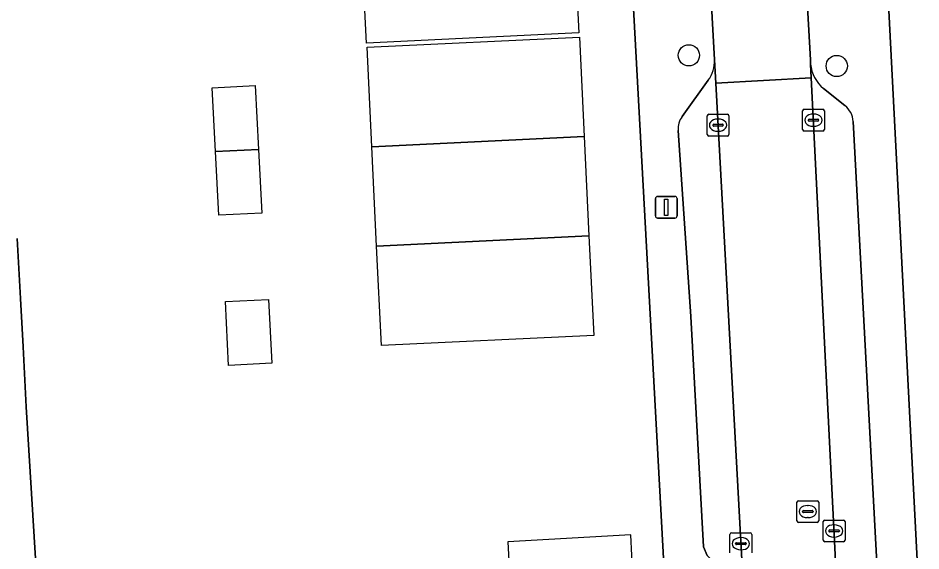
# Model space of a CAD drawing. Extents: x 158086 to 159499, y 382904 to 383981.
# Drawn here: x 158859.57 to 158901.06, y 383404.74 to 383429.23 of the extents above; entities that cross this region are included whole.
import ezdxf

# ---------------------------------------------------------------- set-up
doc = ezdxf.new("R2010")
doc.units = 0
for name, color, linetype in [('IMGEO_Boom', 7, 'Continuous'), ('IMGEO_Erf', 7, 'Continuous'), ('IMGEO_Kolk', 7, 'Continuous'), ('IMGEO_Lichtmast', 7, 'Continuous'), ('IMGEO_Pand_overbouw', 7, 'Continuous'), ('IMGEO_Pand_vergunning_verleend', 7, 'Continuous'), ('IMGEO_Parkeervlak_open', 7, 'Continuous'), ('IMGEO_Rijbaan_lokaal_open', 7, 'Continuous'), ('IMGEO_Rioolput', 7, 'Continuous'), ('IMGEO_Voetpad_open', 7, 'Continuous')]:
    doc.layers.add(name, color=color, linetype=linetype)

msp = doc.modelspace()

# ---------------------------------------------------------------- linework, layer by layer
at = {"layer": 'IMGEO_Boom'}
for centre in [(158890.391, 383427.52), (158897.189, 383427.03)]:
    msp.add_circle(centre, 0.489, dxfattribs=at)
at = {"layer": 'IMGEO_Erf'}
for points in [[(158889.313, 383402.728), (158888.966, 383409.167), (158886.228, 383459.447), (158886.122, 383461.402), (158884.02, 383500), (158883.907, 383502.126), (158883.815, 383503.876), (158883.807, 383504.022), (158883.706, 383505.925), (158882.148, 383535.285), (158882.058, 383536.986), (158881.95, 383539.012), (158879.885, 383577.94), (158879.799, 383579.552), (158879.684, 383581.716), (158878.256, 383608.628), (158852.301, 383607.25)], [(158891.977, 383574.95), (158893.141, 383553.024), (158893.243, 383551.098), (158895.929, 383500.485), (158895.951, 383500.075), (158895.955, 383500), (158895.992, 383499.286), (158896.02, 383498.745), (158898.118, 383457.958), (158898.201, 383456.346), (158900.97, 383402.538)], [(158859.528, 383419.106), (158859.678, 383416.338), (158859.796, 383414.126), (158859.946, 383411.358), (158860.921, 383395.428)]]:
    msp.add_lwpolyline(points, dxfattribs=at)
at = {"layer": 'IMGEO_Kolk'}
for p, q in [((158891.233, 383423.883), (158891.233, 383424.735)), ((158891.308, 383424.809), (158892.16, 383424.809)), ((158892.234, 383424.735), (158892.234, 383423.883)), ((158895.617, 383424.114), (158895.617, 383424.966)), ((158895.692, 383425.04), (158896.544, 383425.04)), ((158896.105, 383424.82), (158896.13, 383424.82)), ((158896.618, 383424.966), (158896.618, 383424.114)), ((158891.492, 383424.303), (158891.492, 383424.315)), ((158891.93, 383424.266), (158891.532, 383424.266)), ((158891.535, 383424.352), (158891.933, 383424.352)), ((158891.721, 383424.589), (158891.746, 383424.589)), ((158891.976, 383424.315), (158891.976, 383424.303)), ((158895.876, 383424.534), (158895.876, 383424.546)), ((158896.314, 383424.497), (158895.916, 383424.497)), ((158895.919, 383424.583), (158896.317, 383424.583)), ((158896.128, 383424.26), (158896.103, 383424.26)), ((158896.36, 383424.546), (158896.36, 383424.534)), ((158891.744, 383424.029), (158891.719, 383424.029)), ((158896.544, 383424.04), (158895.692, 383424.04)), ((158892.16, 383423.809), (158891.308, 383423.809)), ((158896.567, 383405.235), (158896.567, 383406.087)), ((158896.642, 383406.161), (158897.494, 383406.161)), ((158897.568, 383406.087), (158897.568, 383405.235)), ((158896.826, 383405.655), (158896.826, 383405.667)), ((158897.264, 383405.618), (158896.866, 383405.618)), ((158896.869, 383405.704), (158897.267, 383405.704)), ((158897.055, 383405.941), (158897.08, 383405.941)), ((158897.31, 383405.667), (158897.31, 383405.655)), ((158892.281, 383404.647), (158892.281, 383405.499)), ((158892.356, 383405.573), (158893.208, 383405.573)), ((158892.769, 383405.353), (158892.794, 383405.353)), ((158893.282, 383405.499), (158893.282, 383404.647)), ((158897.078, 383405.381), (158897.053, 383405.381)), ((158892.54, 383405.067), (158892.54, 383405.079)), ((158892.978, 383405.03), (158892.58, 383405.03)), ((158892.583, 383405.116), (158892.981, 383405.116)), ((158892.792, 383404.793), (158892.767, 383404.793)), ((158893.024, 383405.079), (158893.024, 383405.067)), ((158897.494, 383405.161), (158896.642, 383405.161))]:
    msp.add_line(p, q, dxfattribs=at)
for points in [[(158891.233, 383423.883), (158891.233, 383424.735)], [(158891.308, 383424.809), (158892.16, 383424.809)], [(158892.234, 383424.735), (158892.234, 383423.883)], [(158895.617, 383424.114), (158895.617, 383424.966)], [(158895.692, 383425.04), (158896.544, 383425.04)], [(158896.618, 383424.966), (158896.618, 383424.114)], [(158896.544, 383424.04), (158895.692, 383424.04)], [(158892.16, 383423.809), (158891.308, 383423.809)], [(158896.567, 383405.235), (158896.567, 383406.087)], [(158896.642, 383406.161), (158897.494, 383406.161)], [(158897.568, 383406.087), (158897.568, 383405.235)], [(158892.281, 383404.647), (158892.281, 383405.499)], [(158892.356, 383405.573), (158893.208, 383405.573)], [(158893.282, 383405.499), (158893.282, 383404.647)], [(158897.494, 383405.161), (158896.642, 383405.161)]]:
    msp.add_lwpolyline(points, dxfattribs=at)
for centre, radius, start, end in [((158891.31, 383424.733), 0.0765, 91.552, 178.448), ((158891.31, 383424.733), 0.0765, 91.552, 178.448), ((158892.158, 383424.733), 0.0765, 1.552, 88.448), ((158892.158, 383424.733), 0.0765, 1.552, 88.448), ((158895.694, 383424.964), 0.0765, 91.552, 178.448), ((158895.694, 383424.964), 0.0765, 91.552, 178.448), ((158896.542, 383424.964), 0.0765, 1.552, 88.448), ((158896.542, 383424.964), 0.0765, 1.552, 88.448), ((158891.532, 383424.312), 0.0403, 85.8775, 175.7526), ((158891.529, 383424.302), 0.0366, 178.938, 274.7102), ((158891.933, 383424.309), 0.043, 264.8664, 352.4533), ((158891.937, 383424.314), 0.0386, 1.7309, 96.639), ((158895.916, 383424.543), 0.0403, 85.8775, 175.7526), ((158895.913, 383424.533), 0.0366, 178.938, 274.7102), ((158896.317, 383424.54), 0.043, 264.8664, 352.4533), ((158896.321, 383424.545), 0.0386, 1.7309, 96.639), ((158891.31, 383423.885), 0.0765, 181.552, 268.448), ((158891.31, 383423.885), 0.0765, 181.552, 268.448), ((158892.158, 383423.885), 0.0765, 271.552, 358.448), ((158892.158, 383423.885), 0.0765, 271.552, 358.448), ((158895.694, 383424.116), 0.0765, 181.552, 268.448), ((158895.694, 383424.116), 0.0765, 181.552, 268.448), ((158896.542, 383424.116), 0.0765, 271.552, 358.448), ((158896.542, 383424.116), 0.0765, 271.552, 358.448), ((158896.644, 383406.085), 0.0765, 91.552, 178.448), ((158896.644, 383406.085), 0.0765, 91.552, 178.448), ((158897.492, 383406.085), 0.0765, 1.552, 88.448), ((158897.492, 383406.085), 0.0765, 1.552, 88.448), ((158896.866, 383405.664), 0.0403, 85.8775, 175.7526), ((158896.863, 383405.654), 0.0366, 178.938, 274.7102), ((158897.267, 383405.661), 0.043, 264.8664, 352.4533), ((158897.271, 383405.666), 0.0386, 1.7309, 96.639), ((158892.358, 383405.497), 0.0765, 91.552, 178.448), ((158892.358, 383405.497), 0.0765, 91.552, 178.448), ((158893.206, 383405.497), 0.0765, 1.552, 88.448), ((158893.206, 383405.497), 0.0765, 1.552, 88.448), ((158896.644, 383405.237), 0.0765, 181.552, 268.448), ((158896.644, 383405.237), 0.0765, 181.552, 268.448), ((158897.492, 383405.237), 0.0765, 271.552, 358.448), ((158897.492, 383405.237), 0.0765, 271.552, 358.448), ((158892.58, 383405.076), 0.0403, 85.8775, 175.7526), ((158892.577, 383405.066), 0.0366, 178.938, 274.7102), ((158892.981, 383405.073), 0.043, 264.8664, 352.4533), ((158892.985, 383405.078), 0.0386, 1.7309, 96.639)]:
    msp.add_arc(centre, radius, start, end, dxfattribs=at)
for centre, major_axis, ratio, start_param, end_param in [((158896.104, 383424.54), (-0.387, 0.002), 0.722429, 4.712389, 7.853982), ((158896.129, 383424.54), (-0.39, 0.002), 0.717154, 1.570796, 4.712389), ((158891.72, 383424.309), (-0.387, 0.002), 0.722429, 4.712389, 7.853982), ((158891.745, 383424.309), (-0.39, 0.002), 0.717154, 1.570796, 4.712389), ((158897.054, 383405.661), (-0.387, 0.002), 0.722429, 4.712389, 7.853982), ((158897.079, 383405.661), (-0.39, 0.002), 0.717154, 1.570796, 4.712389), ((158892.768, 383405.073), (-0.387, 0.002), 0.722429, 4.712389, 7.853982), ((158892.793, 383405.073), (-0.39, 0.002), 0.717154, 1.570796, 4.712389)]:
    msp.add_ellipse(centre, major_axis=major_axis, ratio=ratio, start_param=start_param, end_param=end_param, dxfattribs=at)
at = {"layer": 'IMGEO_Lichtmast'}
for p, q in [((158888.858, 383420.137), (158888.858, 383420.937)), ((158888.858, 383420.937), (158888.858, 383420.137)), ((158888.958, 383421.037), (158889.748, 383421.037)), ((158889.748, 383421.037), (158888.958, 383421.037)), ((158889.848, 383420.937), (158889.848, 383420.137)), ((158889.848, 383420.137), (158889.848, 383420.937)), ((158889.748, 383420.037), (158888.958, 383420.037)), ((158888.958, 383420.037), (158889.748, 383420.037))]:
    msp.add_line(p, q, dxfattribs=at)
msp.add_lwpolyline([(158889.278, 383420.912), (158889.428, 383420.912), (158889.428, 383420.162), (158889.278, 383420.162), (158889.278, 383420.912)], dxfattribs=at)
for centre, start, end in [((158888.958, 383420.937), 90, 180), ((158888.958, 383420.937), 90, 180), ((158889.748, 383420.937), 0, 90), ((158889.748, 383420.937), 360, 90), ((158888.958, 383420.137), 180, 270), ((158888.958, 383420.137), 180, 270), ((158889.748, 383420.137), 270, 0), ((158889.748, 383420.137), 270, 0)]:
    msp.add_arc(centre, 0.1, start, end, dxfattribs=at)
at = {"layer": 'IMGEO_Pand_overbouw'}
msp.add_lwpolyline([(158888.148, 383396.98), (158887.866, 383402.627), (158887.724, 383405.488), (158882.071, 383405.154), (158882.42, 383398.523), (158882.537, 383396.66)], close=True, dxfattribs=at)
at = {"layer": 'IMGEO_Pand_vergunning_verleend'}
for points in [[(158875.354, 383432.65), (158885.112, 383433.117), (158885.33, 383428.548), (158875.572, 383428.081)], [(158875.606, 383427.889), (158885.364, 383428.356), (158885.583, 383423.786), (158875.825, 383423.319)], [(158868.488, 383426.024), (158870.468, 383426.125), (158870.616, 383423.197), (158868.637, 383423.097)], [(158875.825, 383423.319), (158885.583, 383423.786), (158885.801, 383419.217), (158876.043, 383418.75)], [(158868.637, 383423.097), (158870.616, 383423.197), (158870.765, 383420.27), (158868.786, 383420.169)], [(158876.043, 383418.75), (158885.801, 383419.217), (158886.02, 383414.648), (158876.262, 383414.181)], [(158869.092, 383416.198), (158871.072, 383416.298), (158871.221, 383413.371), (158869.241, 383413.27)]]:
    msp.add_lwpolyline(points, close=True, dxfattribs=at)
at = {"layer": 'IMGEO_Parkeervlak_open'}
for points in [[(158891.628, 383426.244), (158891.571, 383427.312)], [(158895.987, 383427.119), (158896.019, 383426.484), (158897.244, 383402.134), (158898.446, 383380.066)], [(158891.279, 383426.373), (158890.082, 383424.71)], [(158894.699, 383369.809), (158894.456, 383373.735), (158894.26, 383378.492), (158893.604, 383390.635), (158893.053, 383400.112), (158891.628, 383426.244)], [(158897.563, 383425.209), (158896.575, 383425.989)], [(158900.162, 383383.031), (158897.941, 383424.478)], [(158889.895, 383424.071), (158890.489, 383415.514), (158891.06, 383404.924), (158891.232, 383404.53), (158892.354, 383403.472)]]:
    msp.add_lwpolyline(points, dxfattribs=at)
for centre, radius, start, end in [((158890.03, 383427.276), 1.542, 324.1282, 1.3236), ((158897.636, 383427.259), 1.655, 184.8546, 230.1262), ((158896.944, 383424.426), 0.998, 2.9935, 51.6934), ((158890.9, 383424.124), 1.006, 144.3698, 183.0066)]:
    msp.add_arc(centre, radius, start, end, dxfattribs=at)
at = {"layer": 'IMGEO_Rijbaan_lokaal_open'}
for points in [[(158891.232, 383433.513), (158891.251, 383433.166), (158891.571, 383427.312), (158891.628, 383426.244), (158896.019, 383426.484), (158895.987, 383427.119), (158895.978, 383427.307), (158895.632, 383433.547), (158895.621, 383433.753)], [(158894.456, 383373.735), (158894.699, 383369.809), (158894.706, 383369.689), (158894.713, 383369.482), (158894.744, 383368.957), (158899.011, 383369.142), (158899.005, 383369.252), (158898.835, 383372.537), (158898.642, 383376.28), (158898.446, 383380.066), (158897.244, 383402.134), (158896.019, 383426.484), (158891.628, 383426.244), (158893.053, 383400.112), (158893.604, 383390.635), (158894.26, 383378.492)]]:
    msp.add_lwpolyline(points, close=True, dxfattribs=at)
at = {"layer": 'IMGEO_Rioolput'}
for p, q in [((158895.357, 383406.125), (158895.357, 383406.977)), ((158895.432, 383407.051), (158896.284, 383407.051)), ((158895.845, 383406.831), (158895.87, 383406.831)), ((158896.358, 383406.977), (158896.358, 383406.125)), ((158895.616, 383406.545), (158895.616, 383406.557)), ((158896.054, 383406.508), (158895.656, 383406.508)), ((158895.659, 383406.594), (158896.057, 383406.594)), ((158896.1, 383406.557), (158896.1, 383406.545)), ((158896.284, 383406.051), (158895.432, 383406.051)), ((158895.868, 383406.271), (158895.843, 383406.271))]:
    msp.add_line(p, q, dxfattribs=at)
for points in [[(158895.357, 383406.125), (158895.357, 383406.977)], [(158895.432, 383407.051), (158896.284, 383407.051)], [(158896.358, 383406.977), (158896.358, 383406.125)], [(158896.284, 383406.051), (158895.432, 383406.051)]]:
    msp.add_lwpolyline(points, dxfattribs=at)
for centre, radius, start, end in [((158895.434, 383406.975), 0.0765, 91.552, 178.448), ((158895.434, 383406.975), 0.0765, 91.552, 178.448), ((158896.282, 383406.975), 0.0765, 1.552, 88.448), ((158896.282, 383406.975), 0.0765, 1.552, 88.448), ((158895.656, 383406.554), 0.0403, 85.8775, 175.7526), ((158895.653, 383406.544), 0.0366, 178.938, 274.7102), ((158896.057, 383406.551), 0.043, 264.8664, 352.4533), ((158896.061, 383406.556), 0.0386, 1.7309, 96.639), ((158895.434, 383406.127), 0.0765, 181.552, 268.448), ((158895.434, 383406.127), 0.0765, 181.552, 268.448), ((158896.282, 383406.127), 0.0765, 271.552, 358.448), ((158896.282, 383406.127), 0.0765, 271.552, 358.448)]:
    msp.add_arc(centre, radius, start, end, dxfattribs=at)
for centre, major_axis, ratio, start_param, end_param in [((158895.844, 383406.551), (-0.387, 0.002), 0.722429, 4.712389, 7.853982), ((158895.869, 383406.551), (-0.39, 0.002), 0.717154, 1.570796, 4.712389)]:
    msp.add_ellipse(centre, major_axis=major_axis, ratio=ratio, start_param=start_param, end_param=end_param, dxfattribs=at)
at = {"layer": 'IMGEO_Voetpad_open'}
for points in [[(158901.056, 383400.874), (158900.97, 383402.538), (158898.201, 383456.346), (158898.118, 383457.958), (158896.02, 383498.745), (158895.992, 383499.286), (158895.955, 383500), (158895.951, 383500.075), (158895.929, 383500.485), (158893.243, 383551.098), (158893.141, 383553.024), (158891.977, 383574.95), (158891.907, 383576.278), (158889.705, 383617.76), (158889.594, 383619.86), (158888.293, 383644.38), (158885.014, 383644.62)], [(158877.922, 383642.744), (158874.52, 383640.834), (158876.622, 383639.431), (158878.123, 383611.135), (158878.256, 383608.628), (158879.684, 383581.716), (158879.799, 383579.552), (158879.885, 383577.94), (158881.95, 383539.012), (158882.058, 383536.986), (158882.148, 383535.285), (158883.706, 383505.925), (158883.807, 383504.022), (158883.815, 383503.876), (158883.907, 383502.126), (158884.02, 383500), (158886.122, 383461.402), (158886.228, 383459.447), (158888.966, 383409.167), (158889.313, 383402.728)], [(158895.632, 383433.547), (158895.978, 383427.307), (158895.987, 383427.119)], [(158891.571, 383427.312), (158891.251, 383433.166)], [(158890.082, 383424.71), (158891.279, 383426.373)], [(158896.575, 383425.989), (158897.563, 383425.209)], [(158897.941, 383424.478), (158900.162, 383383.031)], [(158892.354, 383403.472), (158891.232, 383404.53), (158891.06, 383404.924), (158890.489, 383415.514), (158889.895, 383424.071)], [(158860.921, 383395.428), (158859.946, 383411.358), (158859.796, 383414.126), (158859.678, 383416.338), (158859.528, 383419.106)]]:
    msp.add_lwpolyline(points, dxfattribs=at)
for centre, radius, start, end in [((158890.03, 383427.276), 1.542, 324.1282, 1.3236), ((158897.636, 383427.259), 1.655, 184.8546, 230.1262), ((158896.944, 383424.426), 0.998, 2.9935, 51.6934), ((158890.9, 383424.124), 1.006, 144.3698, 183.0066)]:
    msp.add_arc(centre, radius, start, end, dxfattribs=at)

doc.saveas('drawing.dxf')
